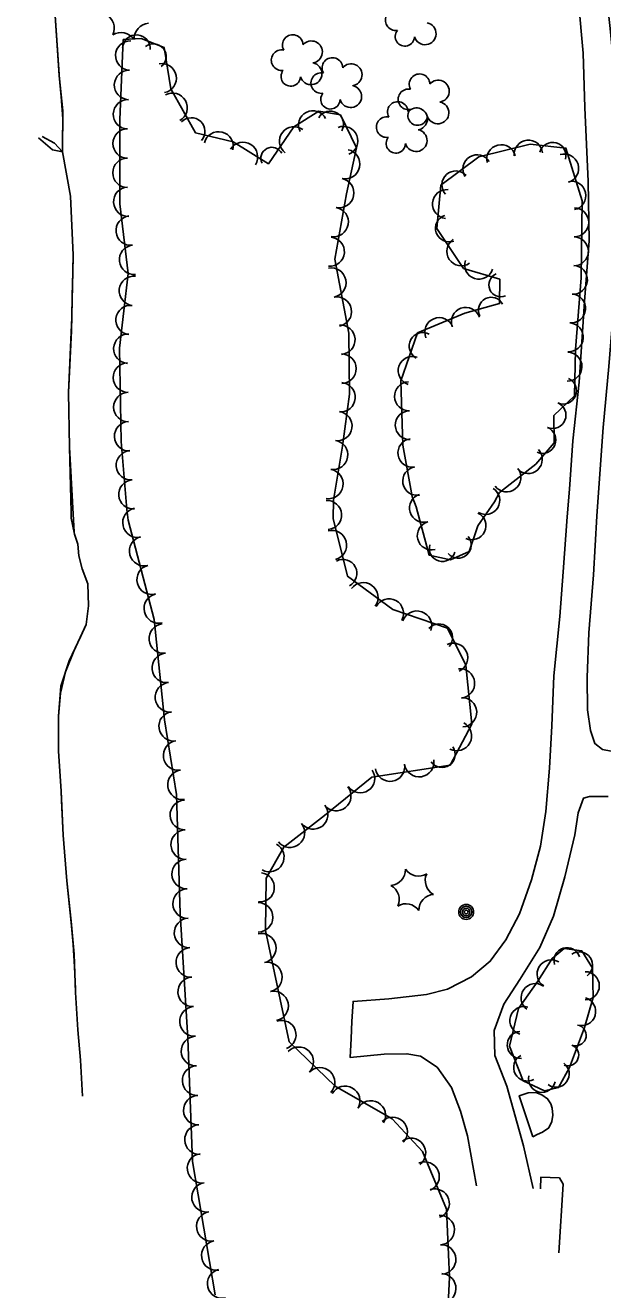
# Model space of a CAD drawing. Extents: x 591954 to 597000, y 198576 to 213500.
# Drawn here: x 594240.2 to 594396.1, y 203053.8 to 203395 of the extents above; entities that cross this region are included whole.
import ezdxf

# ---------------------------------------------------------------- set-up
doc = ezdxf.new("R2010")
doc.units = 0
for name, color, linetype in [('Level 14', 7, 'Continuous'), ('Level 17', 7, 'Continuous'), ('Level 18', 7, 'Continuous'), ('Level 19', 7, 'Continuous')]:
    doc.layers.add(name, color=color, linetype=linetype)

msp = doc.modelspace()

# ---------------------------------------------------------------- linework, layer by layer
at = {"layer": 'Level 14'}
for centre, radius in [((594359.19, 203155.71), 2.02), ((594359.19, 203155.72), 1.52), ((594359.2, 203155.68), 1.01), ((594359.2, 203155.69), 0.502)]:
    msp.add_circle(centre, radius, dxfattribs=at)
at = {"layer": 'Level 17'}
for points in [[(594395.81, 203414.35), (594398.06, 203394.15), (594399.92, 203374.16), (594400.78, 203356.93), (594400.45, 203339.89), (594399.42, 203323.97), (594397.71, 203302.91), (594396.19, 203286.4), (594394.98, 203270.15)], [(594389.49, 203401.43), (594390.77, 203387.49), (594391.22, 203372.76), (594392.08, 203352.86), (594392.42, 203336.83), (594391.09, 203320.48), (594389.68, 203298.66), (594387.96, 203282.82), (594387.07, 203269.79)], [(594387.07, 203269.79), (594386.45, 203262.29), (594385.41, 203247.45), (594384.46, 203235.41), (594382.85, 203219.45), (594382.28, 203205.9), (594381.66, 203194.48), (594380.65, 203182.81), (594379.25, 203173.49), (594376.85, 203164.4), (594373.58, 203155.2), (594369.89, 203148.17), (594365.69, 203142.42), (594360.65, 203138.24), (594354.19, 203134.88), (594348.47, 203133.44), (594338.32, 203132.28), (594328.65, 203131.56), (594328.33, 203126.11), (594328.14, 203121.59), (594327.85, 203116.43), (594337.07, 203117.31), (594343.17, 203117.46), (594346.82, 203116.81), (594351.37, 203113.82), (594355.19, 203108.29), (594357.65, 203101.97), (594359.58, 203095.32), (594361.97, 203081.78)], [(594394.98, 203270.15), (594394.47, 203262.48), (594393.55, 203246.7), (594392.32, 203231.03), (594391.83, 203218.96), (594391.98, 203210.24), (594392.74, 203204.64), (594393.9, 203201.13), (594395.99, 203199.53), (594398.36, 203199.09)], [(594377.28, 203081.09), (594374.64, 203092.57), (594370.14, 203108.65), (594366.96, 203116.99), (594366.72, 203123.76), (594369.32, 203130.79), (594373.68, 203137.47), (594379.06, 203146.12), (594382.77, 203154.6), (594385.84, 203165.21), (594388.54, 203176.49), (594389.46, 203182.49), (594390.86, 203186.4), (594392.46, 203186.87), (594395.02, 203186.89)], [(594395.02, 203186.89), (594397.53, 203186.84)], [(594377.21, 203095.02), (594373.51, 203106.12), (594375.89, 203106.86), (594377.98, 203106.95), (594379.63, 203106.38), (594381.15, 203105.28), (594382.06, 203103.92), (594382.39, 203102.72), (594382.55, 203100.9), (594382.31, 203099.12), (594381.51, 203097.46), (594379.82, 203096.31), (594378.38, 203095.67)], [(594378.38, 203095.67), (594377.21, 203095.02)], [(594384.23, 203063.74), (594385.35, 203082.25), (594384.35, 203083.98), (594379.38, 203084.17), (594379.25, 203081)]]:
    msp.add_lwpolyline(points, dxfattribs=at)
at = {"layer": 'Level 18'}
for points in [[(594323.4, 203266.86), (594325.78, 203281.36), (594327.71, 203295.43), (594327.48, 203311.89), (594323.72, 203331.86), (594326.91, 203349.47), (594329.59, 203361.91), (594325.22, 203370.83), (594319.4, 203371.77), (594312.64, 203367.56), (594305.8, 203357.6), (594296.33, 203363.57), (594286.08, 203365.98), (594279.45, 203377.82), (594277.67, 203388.96), (594271.44, 203391.37), (594266.59, 203391.14), (594265.72, 203369.48), (594265.67, 203346.78), (594267.92, 203328.01), (594265.64, 203307.89), (594266.07, 203282.69), (594267.59, 203264.3)], [(594368.16, 203268.92), (594378.02, 203276.58), (594382.96, 203282.33), (594382.86, 203289.68), (594388.45, 203294.98), (594388.66, 203307.49), (594390.22, 203326.85), (594390.47, 203347.6), (594386.11, 203361.86), (594376.5, 203362.87), (594362.59, 203359.46), (594352.39, 203351.84), (594351.3, 203340.12), (594358.51, 203329.38), (594368.26, 203326.43), (594368.2, 203319.86), (594358.83, 203317.28), (594346.06, 203311.94), (594341.56, 203299.03), (594342.08, 203281.64), (594344.64, 203267.84)], [(594353.76, 203039.02), (594354.72, 203057.12), (594353.87, 203075.53), (594347.37, 203091.1), (594339.19, 203099.9), (594323.82, 203108.67), (594311.37, 203120.7), (594305.01, 203150.66), (594305.23, 203164.78), (594309.93, 203173.21), (594320.98, 203181.77), (594333.73, 203192.08), (594354.87, 203195.32), (594360.68, 203206.34), (594359.1, 203222.33), (594354.13, 203232.33), (594339.43, 203237.35), (594327.17, 203246.3), (594323.27, 203261.88), (594323.4, 203266.86)], [(594344.64, 203267.84), (594345.67, 203265.01), (594349.16, 203252), (594355, 203250.77), (594359.99, 203253), (594362.36, 203259.89), (594366.85, 203266.38), (594368.16, 203268.92)], [(594267.59, 203264.3), (594267.92, 203261.44), (594274.93, 203234.62), (594277.78, 203207.52), (594280.99, 203187.41), (594281.97, 203155.33), (594284.02, 203121.61), (594285.35, 203088.35), (594291.39, 203052.41)], [(594391.16, 203124.53), (594393.51, 203132.62), (594393.29, 203140.54), (594390.39, 203145.2), (594385.67, 203145.83), (594382.4, 203143.18), (594378.57, 203137), (594373.29, 203129.65), (594370.89, 203119.51), (594374.54, 203110.15), (594380.32, 203107.4), (594384.15, 203108.32), (594387.04, 203113.77)], [(594387.04, 203113.77), (594391.16, 203124.53)]]:
    msp.add_lwpolyline(points, dxfattribs=at)
for centre, radius, start, end in [((594259.88, 203394.22), 4.3, 335.2113, 60.9762), ((594340.17, 203396.35), 2.78, 78.0716, 279.0826), ((594273.82, 203391.28), 4.3, 95.2113, 180.9762), ((594342.63, 203391.95), 2.61, 140.7797, 358.7123), ((594348.1, 203392.71), 2.97, 196.0745, 79.0477), ((594266, 203388.73), 4.3, 35.2113, 120.9762), ((594268.49, 203386.8), 3.97, 87.6896, 267.6743), ((594270.18, 203388.65), 3.74, 356.2817, 176.2664), ((594274.76, 203386.55), 3.44, 308.2631, 128.2478), ((594312.36, 203389.64), 2.78, 1.3946, 209.1675), ((594317.4, 203387.78), 2.97, 278.4237, 139.6575), ((594309.36, 203385.56), 2.78, 78.0716, 279.0826), ((594277.02, 203380.7), 3.95, 280.8395, 100.8242), ((594317.29, 203381.93), 2.97, 196.0745, 79.0477), ((594323.07, 203383.46), 2.78, 1.3946, 209.1675), ((594328.11, 203381.61), 2.97, 278.4237, 139.6575), ((594268.17, 203378.87), 3.97, 87.6971, 267.6818), ((594311.82, 203381.16), 2.61, 140.7797, 358.7123), ((594320.07, 203379.39), 2.78, 78.0716, 279.0826), ((594346.61, 203379.07), 2.78, 1.3946, 209.1675), ((594351.65, 203377.21), 2.97, 278.4237, 139.6575), ((594279.92, 203372.73), 3.97, 299.295, 119.2797), ((594322.53, 203374.99), 2.61, 140.7797, 358.7123), ((594328, 203375.75), 2.97, 196.0745, 79.0477), ((594343.61, 203374.99), 2.78, 78.0716, 279.0826), ((594267.9, 203370.96), 3.97, 88.3612, 268.3459), ((594340.73, 203371.58), 2.78, 1.3946, 209.1675), ((594345.77, 203369.72), 2.97, 278.4237, 139.6575), ((594351.54, 203371.36), 2.97, 196.0745, 79.0477), ((594285.03, 203366.39), 3.65, 316.9375, 136.9222), ((594317.81, 203368.05), 3.87, 27.3811, 207.3658), ((594322.51, 203368.27), 3.56, 330.9155, 150.9002), ((594337.73, 203367.5), 2.78, 78.0716, 279.0826), ((594346.07, 203370.59), 2.61, 140.7797, 358.7123), ((594267.78, 203363.08), 3.97, 89.8922, 269.8768), ((594292.34, 203362.31), 3.96, 345.7748, 165.7595), ((594312.7, 203363.69), 3.93, 52.7633, 232.748), ((594326.07, 203363.81), 3.88, 291.6938, 111.6784), ((594345.66, 203363.87), 2.97, 196.0745, 79.0477), ((594298.93, 203359.47), 3.97, 327.8033, 147.788), ((594340.19, 203363.1), 2.61, 140.7797, 358.7123), ((594368.65, 203358.84), 3.9, 13.8034, 193.7881), ((594375.98, 203360.15), 3.84, 5.9141, 185.8987), ((594382.55, 203359.81), 3.57, 344.7399, 164.7245), ((594267.76, 203355.15), 3.97, 89.8921, 269.8768), ((594306.74, 203359.08), 2.97, 26.9658, 206.9505), ((594326.52, 203357.52), 3.97, 257.8101, 77.7947), ((594362.14, 203356.18), 3.84, 31.4291, 211.4138), ((594385.66, 203356.34), 3.9, 286.9975, 106.9822), ((594356.39, 203351.91), 3.75, 42.619, 222.6037), ((594324.9, 203349.72), 3.97, 258.8167, 78.8014), ((594387.63, 203349), 3.87, 282.6362, 102.6208), ((594267.95, 203347.34), 3.96, 92.9741, 272.9588), ((594353.97, 203346.74), 3.9, 84.6815, 264.6662), ((594323.42, 203341.89), 3.97, 259.7525, 79.7372), ((594388.36, 203341.79), 3.9, 269.3318, 89.3165), ((594268.62, 203339.58), 3.97, 96.8309, 276.8156), ((594354.61, 203340.2), 3.69, 109.2779, 289.2626), ((594269.51, 203331.67), 3.96, 95.9981, 275.9828), ((594322.39, 203333.88), 3.92, 265.2416, 85.2263), ((594357.88, 203333.98), 3.9, 123.8628, 303.8474), ((594388.27, 203333.99), 3.9, 269.3318, 89.3165), ((594322.8, 203325.52), 3.97, 280.689, 100.6736), ((594362.66, 203330.33), 3.87, 161.9239, 341.9086), ((594388.02, 203326.28), 3.9, 267.0146, 86.9993), ((594269.48, 203323.33), 3.97, 83.5399, 263.5246), ((594368.51, 203324.91), 3.21, 112.9916, 292.9763), ((594324.27, 203317.72), 3.97, 280.6805, 100.6652), ((594365.96, 203318.13), 3.45, 26.9517, 206.9364), ((594387.51, 203318.56), 3.9, 265.3965, 85.3812), ((594268.58, 203315.45), 3.97, 83.5479, 263.5326), ((594359.08, 203314.95), 3.89, 19.5763, 199.561), ((594351.92, 203312.18), 3.9, 22.7259, 202.7105), ((594386.9, 203310.78), 3.9, 265.7493, 85.734), ((594267.96, 203307.69), 3.96, 87.3516, 267.3362), ((594325.24, 203310.12), 3.96, 273.7182, 93.7028), ((594347.47, 203308.4), 3.68, 61.4624, 241.4471), ((594325.54, 203302.31), 3.97, 270.7873, 90.772), ((594344.73, 203301.75), 3.89, 71.6473, 251.6319), ((594386.54, 203302.87), 3.9, 269.0526, 89.0373), ((594267.85, 203299.89), 3.97, 90.9894, 270.9741), ((594325.28, 203294.6), 3.96, 265.3775, 85.3621), ((594343.73, 203294.87), 3.9, 91.7122, 271.6969), ((594385.37, 203296.38), 3.6, 246.6197, 66.6044), ((594267.99, 203291.96), 3.97, 90.9822, 270.9669), ((594324.43, 203286.83), 3.97, 262.1797, 82.1644), ((594343.96, 203287.07), 3.9, 91.7196, 271.7042), ((594382.56, 203289.76), 3.57, 247.3767, 67.3614), ((594268.21, 203284.07), 3.97, 92.2472, 272.2319), ((594379.75, 203283.11), 3.65, 247.3655, 67.3501), ((594323.27, 203279.03), 3.97, 260.9382, 80.9229), ((594344.65, 203279.58), 3.89, 98.8601, 278.8448), ((594268.68, 203276.24), 3.97, 94.7419, 274.7266), ((594375.87, 203277.88), 3.88, 222.5535, 42.5382), ((594322.01, 203271.2), 3.97, 260.7055, 80.6902), ((594345.92, 203272), 3.86, 100.5205, 280.5052), ((594370.06, 203272.98), 3.9, 217.8517, 37.8364), ((594269.31, 203268.38), 3.92, 94.744, 274.7287), ((594347.7, 203264.68), 3.83, 106.9293, 286.9139), ((594364.49, 203266.75), 3.78, 238.1453, 58.13), ((594270.45, 203260.74), 3.98, 101.8288, 281.8135), ((594321.65, 203262.82), 3.91, 274.1967, 94.1814), ((594349.82, 203257.26), 3.83, 105.0311, 285.0158), ((594360.74, 203259.93), 3.79, 244.4995, 64.4842), ((594272.26, 203253.09), 3.99, 104.673, 284.6576), ((594322.92, 203254.69), 3.99, 284.0875, 104.0721), ((594357.02, 203254.73), 3.54, 220.9131, 40.8977), ((594352.75, 203253.78), 3.49, 163.1778, 343.1625), ((594325.92, 203247.07), 3.77, 297.7719, 117.7565), ((594274.28, 203245.38), 3.99, 104.673, 284.6576), ((594331.41, 203240.62), 3.99, 323.8678, 143.8525), ((594276.2, 203237.59), 3.98, 103.1625, 283.1472), ((594338.35, 203236.26), 3.94, 331.6031, 151.5877), ((594345.9, 203232.94), 3.99, 341.1547, 161.1393), ((594277.57, 203229.49), 3.99, 95.9964, 275.981), ((594351.85, 203229.74), 3.69, 318.8502, 138.8349), ((594355.65, 203224.3), 3.96, 294.4229, 114.4076), ((594278.4, 203221.56), 3.99, 95.9885, 275.9731), ((594357.49, 203217.38), 3.99, 275.6275, 95.6121), ((594279.23, 203213.63), 3.99, 95.9964, 275.981), ((594358.1, 203209.58), 3.94, 272.9562, 92.9409), ((594280.22, 203205.8), 3.99, 98.3451, 278.3298), ((594356.66, 203203.2), 3.99, 242.228, 62.2127), ((594281.42, 203197.95), 3.99, 99.105, 279.0897), ((594352.65, 203198.24), 3.56, 214.1997, 34.1844), ((594338.62, 203194.94), 3.99, 188.7353, 8.7199), ((594346.5, 203196.15), 3.99, 188.7271, 8.7117), ((594282.58, 203190.01), 3.98, 97.5985, 277.5832), ((594330.6, 203191.76), 3.91, 214.2723, 34.257), ((594324.11, 203186.98), 3.99, 218.9816, 38.9663), ((594283.25, 203181.86), 3.99, 91.7536, 271.7383), ((594317.9, 203182.04), 3.99, 218.0358, 38.0204), ((594311.63, 203177.09), 3.98, 218.465, 38.4497), ((594283.49, 203173.89), 3.99, 91.7466, 271.7313), ((594306.04, 203170.53), 3.99, 240.8421, 60.8268), ((594283.74, 203165.92), 3.99, 91.7466, 271.7313), ((594303.49, 203162.34), 3.92, 264.1617, 84.1464), ((594338.5, 203167.14), 4.3, 275.2113, 0.9762), ((594346.31, 203169.69), 4.3, 215.2113, 300.9762), ((594352.43, 203164.2), 4.3, 155.2113, 240.9762), ((594284, 203157.96), 3.99, 92.0631, 272.0478), ((594336.8, 203159.1), 4.3, 335.2113, 60.9762), ((594303.02, 203154.26), 3.98, 269.7271, 89.7118), ((594342.92, 203153.61), 4.3, 35.2113, 120.9762), ((594350.74, 203156.16), 4.3, 95.2113, 180.9762), ((594284.38, 203150.05), 3.99, 93.4872, 273.4719), ((594303.87, 203145.93), 3.99, 282.0066, 101.9913), ((594284.87, 203142.09), 3.99, 93.4796, 273.4643), ((594386.4, 203142.56), 3.51, 17.2819, 197.2666), ((594389.75, 203141.39), 3.55, 305.4026, 125.3873), ((594305.53, 203138.13), 3.99, 281.9996, 101.9842), ((594382.16, 203138.97), 3.82, 57.7908, 237.7754), ((594285.35, 203134.13), 3.99, 93.4872, 273.4719), ((594391.32, 203135.77), 3.81, 269.9776, 89.9622), ((594307.19, 203130.33), 3.99, 281.9996, 101.9842), ((594377.83, 203132.54), 3.82, 54.3445, 234.3292), ((594390.33, 203128.84), 3.82, 253.8296, 73.8143), ((594285.83, 203126.17), 3.99, 93.48, 273.4647), ((594374.78, 203126.4), 3.79, 73.3128, 253.2974), ((594309.4, 203122.54), 3.87, 288.9151, 108.8998), ((594388.75, 203122.41), 2.85, 249.0597, 69.0444), ((594286.24, 203118.16), 3.99, 92.3649, 272.3496), ((594373.92, 203119.82), 3.65, 93.44, 273.4247), ((594313.99, 203115.27), 3.99, 316.0035, 135.9882), ((594375.67, 203113.74), 3.67, 118.2894, 298.2741), ((594386.68, 203117.06), 2.88, 249.0629, 69.0476), ((594286.56, 203110.19), 3.99, 92.2928, 272.2775), ((594319.76, 203109.74), 3.98, 316.5591, 136.5438), ((594383.41, 203111.99), 3.58, 233.6734, 53.6581), ((594379.67, 203110.65), 3.63, 167.3119, 347.2966), ((594326.52, 203104.73), 3.99, 330.2859, 150.2706), ((594286.88, 203102.22), 3.99, 92.2931, 272.2778), ((594333.44, 203100.78), 3.99, 330.2922, 150.2769), ((594339.35, 203096.37), 3.96, 316.0307, 136.0154), ((594287.2, 203094.26), 3.99, 92.2928, 272.2775), ((594344.33, 203090.73), 3.93, 306.6314, 126.6161), ((594287.88, 203086.53), 3.98, 97.8824, 277.867), ((594347.94, 203084.31), 3.99, 292.6789, 112.6636), ((594289.08, 203078.71), 3.99, 99.5491, 279.5338), ((594350.72, 203077.04), 3.95, 288.7546, 108.7393), ((594290.4, 203070.85), 3.99, 99.5503, 279.535), ((594352.04, 203069.88), 3.99, 272.6451, 92.6298), ((594291.73, 203062.99), 3.99, 99.5491, 279.5338), ((594352.41, 203061.91), 3.99, 272.6383, 92.623), ((594293.28, 203055.38), 3.94, 103.9804, 283.9651), ((594352.43, 203054.13), 3.99, 267.6062, 87.5908)]:
    msp.add_arc(centre, radius, start, end, dxfattribs=at)
at = {"layer": 'Level 19'}
for p, q in [((594250.28, 203369.75), (594249.89, 203375.73)), ((594250.23, 203363.75), (594250.28, 203369.75)), ((594250.21, 203360.87), (594250.23, 203363.75)), ((594252.84, 203322.08), (594252.99, 203328.08)), ((594252.7, 203316.09), (594252.84, 203322.08)), ((594252.5, 203310.09), (594252.7, 203316.09)), ((594253.33, 203258.2), (594252.09, 203281.11)), ((594251.04, 203220.54), (594253.24, 203226.11)), ((594249.64, 203214.74), (594251.04, 203220.54)), ((594253.1, 203146.92), (594252.59, 203152.9)), ((594253.46, 203140.94), (594253.1, 203146.92)), ((594253.7, 203134.94), (594253.46, 203140.94))]:
    msp.add_line(p, q, dxfattribs=at)
for points in [[(594230.81, 203492.35), (594231.71, 203475.48), (594235.48, 203461.76), (594240.15, 203450.78), (594243.8, 203439.3), (594246.22, 203423.17), (594247.95, 203401.56), (594249.3, 203381.45), (594250.29, 203371.86), (594250.21, 203360.87)], [(594249.28, 203381.7), (594247.95, 203401.56), (594246.91, 203414.61)], [(594249.89, 203375.73), (594249.3, 203381.45), (594249.28, 203381.7)], [(594250.21, 203360.87), (594247.47, 203361.36), (594243.71, 203364.58)], [(594250.21, 203360.87), (594248.09, 203363.15), (594244.68, 203364.99)], [(594250.21, 203360.87), (594252.4, 203348.85), (594253.1, 203332.93), (594252.61, 203312.56), (594251.81, 203295.86), (594252.09, 203281.17), (594252.56, 203263.61)], [(594252.99, 203328.08), (594253.1, 203332.93), (594252.4, 203348.85), (594250.21, 203360.87)], [(594252.09, 203281.11), (594252.09, 203281.17), (594251.81, 203295.86), (594252.5, 203310.09)], [(594255.16, 203230.1), (594256.57, 203233.29), (594257.21, 203238.31), (594257.02, 203244.27), (594255.51, 203248.26), (594254.6, 203251.81), (594254.31, 203254.99), (594253.44, 203257.66), (594252.58, 203261.93), (594252.56, 203263.61)], [(594252.58, 203262.13), (594252.56, 203263.61)], [(594253.24, 203226.11), (594256.57, 203233.29), (594257.21, 203238.31), (594257.02, 203244.27), (594255.51, 203248.26), (594254.6, 203251.81), (594254.31, 203254.99), (594253.44, 203257.66), (594253.33, 203258.2)], [(594255.57, 203106.01), (594255.09, 203115.67), (594254.35, 203123.93), (594253.74, 203133.99), (594253.32, 203144.28), (594252.56, 203153.25), (594251.42, 203164.06), (594250.38, 203176.42), (594249.82, 203188.32), (594249.11, 203199.11), (594249.17, 203208.51), (594249.79, 203216.65), (594251.99, 203223.51), (594255.16, 203230.1)], [(594254.97, 203229.71), (594255.16, 203230.1)], [(594249.94, 203185.79), (594249.82, 203188.32), (594249.11, 203199.11), (594249.17, 203208.51), (594249.64, 203214.74)], [(594252.59, 203152.9), (594251.42, 203164.06), (594250.38, 203176.42), (594249.94, 203185.79)], [(594255.57, 203106.01), (594255.09, 203115.67), (594254.35, 203123.93), (594253.74, 203133.99), (594253.7, 203134.94)]]:
    msp.add_lwpolyline(points, dxfattribs=at)

doc.saveas('drawing.dxf')
